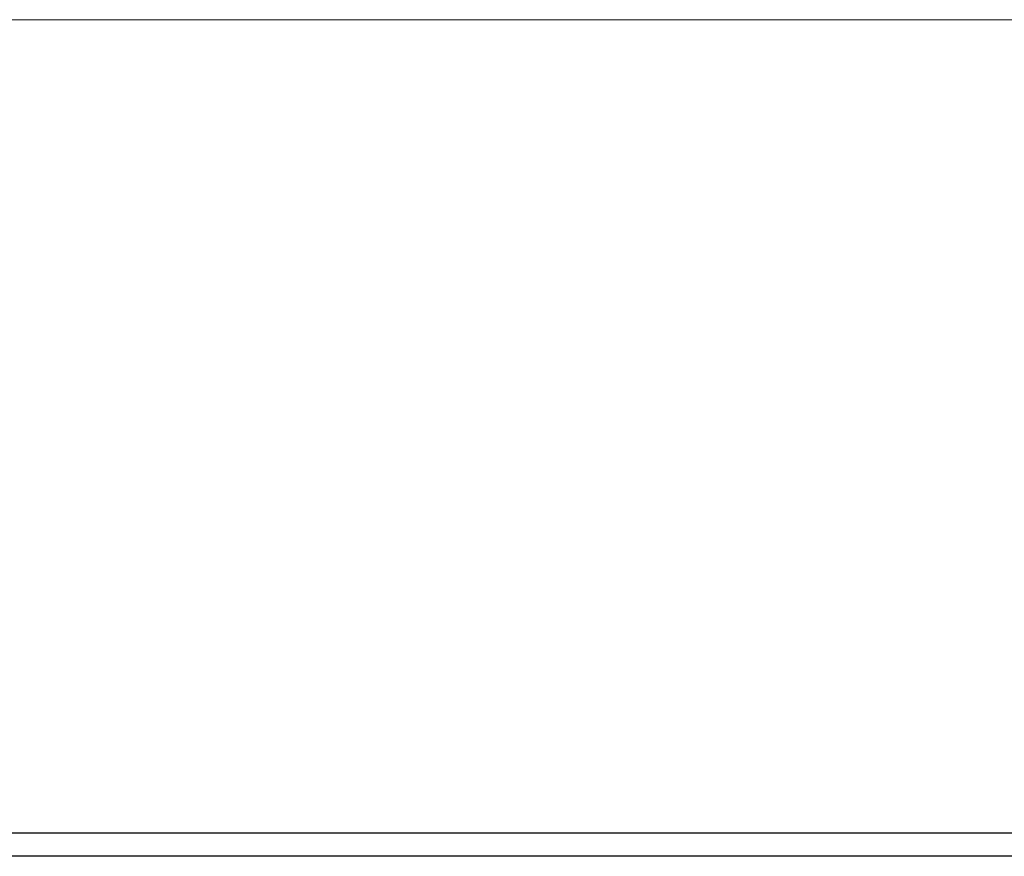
# Model space of a CAD drawing. Header units: millimetres. Extents: x -261 to 187, y -214 to 106.
# Tile 692 of 1056: x -206.48 to -204.87, y 2.29 to 3.65. Entities that reach past the tile are written whole.
import ezdxf

# ---------------------------------------------------------------- set-up
doc = ezdxf.new("R2010")
doc.units = ezdxf.units.MM
doc.header["$LTSCALE"] = 0.005
doc.header["$MEASUREMENT"] = 0
for name, color, linetype, lineweight in [('AP-Condutos Ar condicionado', 4, 'Continuous', 25), ('IFC-Laje-Contorno', 9, 'Continuous', 5), ('IFC-Parede padrão-Contorno', 9, 'Continuous', 5)]:
    doc.layers.add(name, color=color, linetype=linetype, lineweight=lineweight)

msp = doc.modelspace()

# ---------------------------------------------------------------- linework, layer by layer
at = {"layer": 'AP-Condutos Ar condicionado'}
for p, q in [((-201.1059, 2.331), (-216.4127, 2.331)), ((-201.1059, 2.2934), (-216.4127, 2.2934))]:
    msp.add_line(p, q, dxfattribs=at)
at = {"layer": 'IFC-Laje-Contorno', "lineweight": 5}
msp.add_line((-206.4498, 3.6542), (-204.898, 3.6542), dxfattribs=at)
at = {"layer": 'IFC-Parede padrão-Contorno', "lineweight": 5}
for p, q in [((-212.0729, 3.6542), (-204.898, 3.6542)), ((-204.898, 3.6542), (-201.9035, 3.6542))]:
    msp.add_line(p, q, dxfattribs=at)

doc.saveas('drawing.dxf')
